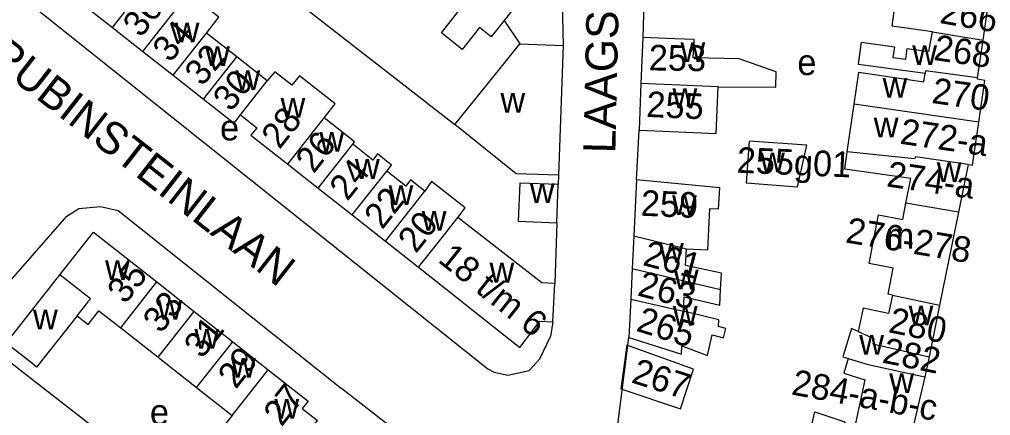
# Model space of a CAD drawing. Extents: x 159045 to 160918, y 380454 to 382516.
# Drawn here: x 160137.1 to 160288.7, y 381887.1 to 381949 of the extents above; entities that cross this region are included whole.
import ezdxf

# ---------------------------------------------------------------- set-up
doc = ezdxf.new("R2010")
doc.units = 0
for name, color, linetype in [('BLT_Basislijn', 7, 'Continuous'), ('BLT_Bebouwing', 7, 'Continuous'), ('BLT_Centroide', 7, 'Continuous'), ('BLT_Huisnummer', 7, 'Continuous'), ('BLT_Huisnummer_ tussenligend', 7, 'Continuous'), ('BLT_Huisnummer_reeks', 7, 'Continuous'), ('BLT_Huisnummer_zonder_bebouwing', 7, 'Continuous'), ('BLT_Onderverdeling_panden', 7, 'Continuous'), ('BLT_Plantopo', 7, 'Continuous'), ('BLT_Straatnaam', 7, 'Continuous')]:
    doc.layers.add(name, color=color, linetype=linetype)

msp = doc.modelspace()

# ---------------------------------------------------------------- linework, layer by layer
at = {"layer": 'BLT_Basislijn'}
for p, q in [((160165.48, 381963.35), (160205.04, 381932.59)), ((160234.52, 381951.5), (160234.4, 381946.17)), ((160212.74, 381948.82), (160215.17, 381945.16)), ((160233.39, 381923.91), (160233.79, 381931.67)), ((160221.21, 381924.65), (160221.19, 381923.22)), ((160220.97, 381917.25), (160220.62, 381907.75)), ((160220.31, 381901.75), (160219.96, 381899.46)), ((160230.2, 381883.5), (160232.22, 381899.35))]:
    msp.add_line(p, q, dxfattribs=at)
for points in [[(160183.76, 381986.48), (160216.25, 381961.38), (160218.63, 381958.92), (160219.81, 381957.55), (160221.72, 381953.85), (160221.95, 381944.91)], [(160120.23, 381966.2), (160210.19, 381894.45), (160211.15, 381893.93), (160213.33, 381893.47), (160216.63, 381894.18), (160218.28, 381896.02), (160219.96, 381899.46)], [(160128.89, 381900.51), (160144.46, 381918.24), (160146.31, 381919.48), (160149.7, 381919.78), (160152.47, 381919.17), (160187.36, 381891.37)], [(160149.4, 381884.7), (160137.25, 381894.17), (160132.47, 381897.93), (160128.89, 381900.51)], [(160214.06, 381864.29), (160214.56, 381867.24), (160214.4, 381868.68), (160214.24, 381869.53), (160213.29, 381871.12), (160187.36, 381891.37)]]:
    msp.add_lwpolyline(points, dxfattribs=at)
at = {"layer": 'BLT_Bebouwing'}
for p, q in [((160146.86, 381951.43), (160151.6, 381947.71)), ((160151.6, 381947.71), (160156.34, 381943.98)), ((160171, 381943.11), (160166.26, 381946.84)), ((160234.4, 381946.17), (160234.09, 381938.97)), ((160286.65, 381939.85), (160287.51, 381945.73)), ((160215.17, 381945.16), (160221.95, 381944.91)), ((160221.95, 381944.91), (160221.21, 381924.65)), ((160156.34, 381943.98), (160161.08, 381940.25)), ((160175.74, 381939.38), (160171, 381943.11)), ((160161.08, 381940.25), (160165.82, 381936.52)), ((160234.09, 381938.97), (160233.79, 381931.67)), ((160171.56, 381934.07), (160174.1, 381932.07)), ((160178.96, 381926.37), (160183.71, 381922.64)), ((160285.19, 381926.35), (160283.67, 381918.91)), ((160220.97, 381917.25), (160221.19, 381923.22)), ((160233.39, 381923.91), (160232.98, 381915.21)), ((160183.71, 381922.64), (160189.03, 381918.45)), ((160189.03, 381918.45), (160194.22, 381914.36)), ((160283.67, 381918.91), (160280.71, 381904.35)), ((160143.39, 381909.12), (160148.63, 381915.77)), ((160232.98, 381915.21), (160232.73, 381910.12)), ((160232.73, 381910.12), (160232.5, 381905.32)), ((160158.51, 381907.99), (160164.34, 381903.4)), ((160232.5, 381905.32), (160232.22, 381899.35)), ((160164.34, 381903.4), (160170.36, 381898.66)), ((160280.71, 381904.35), (160279.08, 381896.32)), ((160152.87, 381900.83), (160158.71, 381896.24)), ((160170.36, 381898.66), (160175.9, 381894.29)), ((160158.71, 381896.24), (160164.72, 381891.5)), ((160279.08, 381896.32), (160278.41, 381893.2)), ((160278.41, 381893.2), (160275.99, 381882.87)), ((160164.72, 381891.5), (160170.25, 381887.15))]:
    msp.add_line(p, q, dxfattribs=at)
for points in [[(160212.04, 381958.39), (160217.13, 381954.37), (160212.74, 381948.82)], [(160166.26, 381946.84), (160168.18, 381949.34), (160163.46, 381953.06), (160161.52, 381950.57)], [(160212.74, 381948.82), (160210.71, 381946.25), (160208.86, 381947.71), (160206.17, 381944.3), (160202.93, 381946.86), (160205.62, 381950.27), (160207.65, 381952.84)], [(160279.61, 381947.06), (160273.31, 381947.91), (160273.84, 381951.75), (160280.3, 381950.85), (160280.7, 381953.06)], [(160287.51, 381945.73), (160288.37, 381951.57)], [(160246.12, 381938.47), (160255.17, 381938.39), (160255.19, 381940.79), (160249.42, 381942.84), (160242.25, 381942.96), (160242.38, 381945.83), (160239.39, 381945.96), (160234.4, 381946.17)], [(160278.46, 381940.52), (160268.03, 381941.95), (160268.51, 381945.41), (160273.66, 381944.71), (160273.43, 381943.02), (160275.43, 381942.75), (160275.67, 381944.43), (160279.05, 381943.97), (160279.61, 381947.06)], [(160205.04, 381932.59), (160212.04, 381941.27), (160215.17, 381945.16)], [(160184.64, 381933.59), (160186.37, 381935.79), (160180.77, 381940.19), (160179.6, 381938.69), (160176.92, 381940.8), (160175.74, 381939.38)], [(160267.37, 381935.77), (160268.08, 381940.72), (160278.26, 381939.25), (160278.46, 381940.52)], [(160286.85, 381932.95), (160287.8, 381939.46), (160286.62, 381939.64), (160286.65, 381939.85)], [(160233.79, 381931.67), (160238.78, 381931.46), (160245.81, 381931.17), (160246.12, 381938.47)], [(160165.82, 381936.52), (160170.56, 381932.79), (160171.56, 381934.07)], [(160266.29, 381928.3), (160267.37, 381935.77)], [(160189.1, 381929.48), (160189.36, 381929.88), (160184.64, 381933.59)], [(160174.1, 381932.07), (160173.19, 381930.91), (160178.96, 381926.37)], [(160221.21, 381924.65), (160216.21, 381924.83), (160214.59, 381924.89), (160205.04, 381932.59)], [(160285.19, 381926.35), (160285.87, 381926.25), (160286.85, 381932.95)], [(160194.41, 381925.29), (160195.16, 381926.25), (160192.98, 381927.97), (160192.23, 381927.02), (160189.1, 381929.48)], [(160275.46, 381920.3), (160276.24, 381924.12), (160265.9, 381925.61), (160266.29, 381928.3)], [(160200.35, 381922.15), (160198.12, 381923.91), (160197.37, 381922.96), (160194.41, 381925.29)], [(160205.48, 381918.06), (160206.64, 381919.56), (160201.37, 381923.65), (160200.35, 381922.15)], [(160221.19, 381923.22), (160215.16, 381923.44), (160214.94, 381917.47), (160220.97, 381917.25)], [(160241.18, 381913.19), (160244.53, 381913.03), (160244.82, 381919.46), (160246.18, 381919.41), (160246.38, 381922.68), (160233.39, 381923.91)], [(160273.48, 381910.14), (160269.7, 381910.88), (160271.18, 381918.48), (160274.96, 381917.75), (160275.46, 381920.3)], [(160220.62, 381907.75), (160218.59, 381907.85), (160205.48, 381918.06)], [(160148.63, 381915.77), (160158.51, 381907.99)], [(160194.22, 381914.36), (160199.38, 381910.3)], [(160246.53, 381906.84), (160246.67, 381909.36), (160241.05, 381910.57), (160241.18, 381913.19)], [(160199.38, 381910.3), (160215.16, 381897.74), (160218.31, 381901.86), (160220.31, 381901.75)], [(160273.34, 381905.92), (160272.66, 381906.1), (160273.48, 381910.14)], [(160146.05, 381902.7), (160139.75, 381894.71), (160138.93, 381895.36), (160135, 381898.45), (160143.39, 381909.12)], [(160220.31, 381901.75), (160220.62, 381907.75)], [(160240.73, 381903.43), (160240.83, 381905.69), (160246.4, 381904.39), (160246.53, 381906.84)], [(160273.34, 381905.92), (160272.76, 381903.07), (160268.76, 381903.89), (160268.02, 381900.28)], [(160146.05, 381902.7), (160147.77, 381901.34), (160149.48, 381903.5)], [(160149.48, 381903.5), (160152.21, 381901.35), (160152.87, 381900.83)], [(160232.22, 381899.35), (160236.98, 381897.84), (160240.41, 381896.75), (160240.47, 381898.04), (160244.46, 381896.52), (160245.21, 381899.72), (160246.96, 381899.26), (160247.35, 381900.72), (160246.18, 381901.02), (160246.23, 381902.06), (160240.73, 381903.43)], [(160268.02, 381900.28), (160266.98, 381900.75), (160265.62, 381896.32), (160266.46, 381896.06)], [(160266.46, 381896.06), (160265.75, 381893.74), (160269.06, 381892.72), (160267.32, 381884.71)], [(160175.9, 381894.29), (160182.14, 381889.38), (160181.22, 381888.22), (160183.58, 381886.37)], [(160170.25, 381887.15), (160169.23, 381885.85), (160177.82, 381879.06), (160180.48, 381882.44), (160183.58, 381886.37)], [(160265.23, 381878.85), (160252.06, 381882.54), (160252.52, 381884.18), (160255.57, 381883.32), (160255.95, 381884.67), (160260.26, 381883.46), (160261.23, 381887.74), (160265.75, 381886.2), (160266.75, 381884.83), (160267.32, 381884.71)]]:
    msp.add_lwpolyline(points, dxfattribs=at)
msp.add_lwpolyline([(160250.98, 381929.95), (160250.53, 381923.45), (160258.54, 381922.86), (160259.98, 381929.36)], close=True, dxfattribs=at)
at = {"layer": 'BLT_Onderverdeling_panden'}
for p, q in [((160151.6, 381947.71), (160156.79, 381954.3)), ((160156.34, 381943.98), (160161.52, 381950.57)), ((160161.08, 381940.25), (160166.26, 381946.84)), ((160279.61, 381947.06), (160287.51, 381945.73)), ((160165.82, 381936.52), (160171, 381943.11)), ((160171.56, 381934.07), (160175.74, 381939.38)), ((160246.12, 381938.47), (160234.09, 381938.97)), ((160286.85, 381932.95), (160267.37, 381935.77)), ((160178.96, 381926.37), (160184.64, 381933.59)), ((160183.71, 381922.64), (160189.1, 381929.48)), ((160189.03, 381918.45), (160194.41, 381925.29)), ((160194.22, 381914.36), (160200.35, 381922.15)), ((160283.67, 381918.91), (160275.46, 381920.3)), ((160232.98, 381915.21), (160241.18, 381913.19)), ((160232.73, 381910.12), (160246.53, 381906.84)), ((160152.87, 381900.83), (160158.51, 381907.99)), ((160232.5, 381905.32), (160240.73, 381903.43)), ((160273.34, 381905.92), (160280.71, 381904.35)), ((160158.71, 381896.24), (160164.34, 381903.4)), ((160164.72, 381891.5), (160170.36, 381898.66)), ((160170.25, 381887.15), (160175.9, 381894.29))]:
    msp.add_line(p, q, dxfattribs=at)
for points in [[(160286.65, 381939.85), (160278.51, 381940.96), (160278.46, 381940.52)], [(160285.19, 381926.35), (160276.93, 381927.54), (160276.77, 381927.21), (160266.29, 381928.3)], [(160199.38, 381910.3), (160202.47, 381914.23), (160205.48, 381918.06)], [(160147.75, 381904.87), (160148.15, 381905.37), (160143.39, 381909.12)], [(160147.75, 381904.87), (160146.04, 381902.7)], [(160268.02, 381900.28), (160270.46, 381899.18), (160270.28, 381898.34), (160279.08, 381896.32)], [(160266.46, 381896.06), (160269.58, 381895.11), (160278.41, 381893.2)]]:
    msp.add_lwpolyline(points, dxfattribs=at)
at = {"layer": 'BLT_Plantopo'}
msp.add_lwpolyline([(160231.89, 381898.13), (160230.96, 381891.29), (160240.26, 381888.21), (160242.31, 381894.39)], close=True, dxfattribs=at)

# ---------------------------------------------------------------- texts
at = {"layer": 'BLT_Centroide'}
for s, p in [('w', (160161.3, 381945.41)), ('w', (160166.05, 381941.69)), ('w', (160240.26, 381942.31)), ('w', (160276.45, 381941.86)), ('e', (160258.51, 381940.29)), ('w', (160170.78, 381937.94)), ('w', (160271.81, 381936.77)), ('w', (160239.02, 381935.12)), ('w', (160177.83, 381933.66)), ('w', (160212.15, 381934.42)), ('w', (160270.43, 381930.55)), ('e', (160168.38, 381930.09)), ('w', (160183.89, 381928.31)), ('w', (160252.69, 381925.09)), ('w', (160189.44, 381924.09)), ('w', (160280.27, 381923.59)), ('w', (160194.69, 381920.02)), ('w', (160216.74, 381920.34)), ('w', (160238.95, 381918.47)), ('w', (160199.86, 381916)), ('m', (160272.29, 381913.19)), ('w', (160236.92, 381911)), ('w', (160150.43, 381908.31)), ('w', (160210.45, 381907.91)), ('w', (160239.23, 381906.84)), ('w', (160158.61, 381902.11)), ('w', (160139.18, 381900.58)), ('w', (160239.07, 381901.16)), ('w', (160275.88, 381901.23)), ('w', (160164.38, 381897.58)), ('w', (160268.17, 381896.63)), ('w', (160170.09, 381893.06)), ('w', (160272.86, 381890.64)), ('w', (160176.86, 381886.67)), ('e', (160157.43, 381885.69))]:
    msp.add_text(s, height=4, dxfattribs=at).set_placement(p)
at = {"layer": 'BLT_Huisnummer'}
for s, rotation, p in [('36', 51.8082, (160156.02, 381945.98)), ('268', 351.7569, (160279.65, 381942.66)), ('32', 50.1364, (160165.58, 381938.38)), ('253', 359.1865, (160235.3, 381941.02)), ('255', 357.5875, (160234.88, 381933.76)), ('28', 51.8003, (160177.66, 381928.56)), ('255g01', 357.5875, (160248.99, 381925.06)), ('24', 51.7984, (160188.28, 381920.49)), ('259', 357.5931, (160234.01, 381918.34)), ('20', 51.7959, (160198.97, 381912.32)), ('261', 345.2312, (160234.21, 381910.66)), ('35', 51.7877, (160153.58, 381904.39)), ('265', 342.3623, (160233.18, 381900.41)), ('280', 348.4375, (160272.59, 381900.17)), ('31', 51.7846, (160165.56, 381895.87)), ('282', 348.4375, (160271.62, 381895.44)), ('27', 51.7874, (160177.99, 381885.28))]:
    msp.add_text(s, height=4, rotation=rotation, dxfattribs=at).set_placement(p)
at = {"layer": 'BLT_Huisnummer_ tussenligend'}
for s, rotation, p in [('266', 350.3053, (160280.59, 381948.43)), ('34', 50.1364, (160160.58, 381942.08)), ('30', 51.8003, (160170.09, 381934.41)), ('270', 351.7569, (160279.36, 381935.95)), ('26', 51.7984, (160183, 381924.78)), ('22', 51.7959, (160193.7, 381916.04)), ('263', 345.2312, (160233.38, 381905.92)), ('33', 51.7846, (160159.15, 381899.8)), ('29', 51.7874, (160170.85, 381891.14))]:
    msp.add_text(s, height=4, rotation=rotation, dxfattribs=at).set_placement(p)
at = {"layer": 'BLT_Huisnummer_reeks'}
for s, rotation, p in [('272-a', 351.7569, (160274.39, 381929.59)), ('274-a', 351.7662, (160272.31, 381922.92)), ('276-278', 350.4461, (160265.9, 381914.18)), ('18 t/m 6', 321.4884, (160202.24, 381911.23)), ('284-a-b-c', 349.5605, (160257.44, 381890.45))]:
    msp.add_text(s, height=4, rotation=rotation, dxfattribs=at).set_placement(p)
at = {"layer": 'BLT_Huisnummer_zonder_bebouwing'}
msp.add_text('267', height=4, rotation=342.3623, dxfattribs=at).set_placement((160232.42, 381892.35))
at = {"layer": 'BLT_Straatnaam'}
for s, rotation, p in [('LAAGSTRAAT', 88.7123, (160230.09, 381928.04)), ('RUBINSTEINLAAN', 322.0365, (160131.82, 381942.71))]:
    msp.add_text(s, height=5, rotation=rotation, dxfattribs=at).set_placement(p)

doc.saveas('drawing.dxf')
